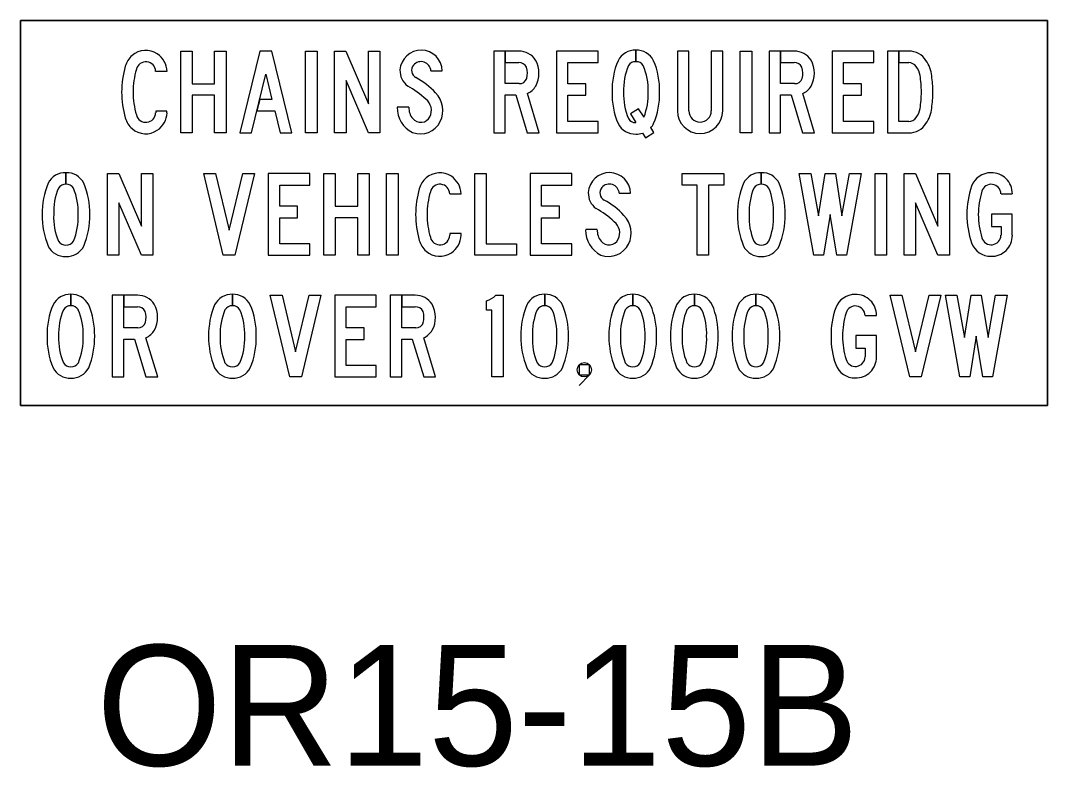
# Model space of a CAD drawing. Extents: x 42133 to 45533, y 41351 to 47951.
# Drawn here: x 42520.4 to 42584.2, y 44053.4 to 44099.8 of the extents above; entities that cross this region are included whole.
import ezdxf

# ---------------------------------------------------------------- set-up
doc = ezdxf.new("R2010")
doc.units = 0
doc.layers.add('P_TRAF_SIGN_SignDetails', color=7, linetype='Continuous')

msp = doc.modelspace()

# ---------------------------------------------------------------- linework, layer by layer
at = {"layer": 'P_TRAF_SIGN_SignDetails'}
for p, q in [((42584.185, 44099.802), (42520.355, 44099.802)), ((42520.355, 44099.802), (42520.355, 44075.882)), ((42520.355, 44099.802), (42520.355, 44075.882)), ((42584.185, 44099.802), (42520.355, 44099.802)), ((42520.355, 44099.802), (42520.355, 44099.802)), ((42520.355, 44099.802), (42584.185, 44099.802)), ((42520.355, 44075.882), (42520.355, 44099.802)), ((42520.355, 44099.802), (42520.355, 44099.802)), ((42584.185, 44075.882), (42584.185, 44099.802)), ((42584.185, 44075.882), (42584.185, 44099.802)), ((42584.185, 44099.802), (42584.185, 44075.882)), ((42558.6, 44097.244), (42558.6, 44097.965)), ((42558.6, 44097.965), (42558.6, 44097.244)), ((42561.181, 44097.895), (42561.181, 44094.191)), ((42528.755, 44096.647), (42529.457, 44096.647)), ((42545.861, 44096.677), (42546.572, 44096.677)), ((42529.457, 44094.066), (42529.457, 44094.181)), ((42544.493, 44094.419), (42543.772, 44094.419)), ((42558.262, 44094.007), (42558.6, 44093.465)), ((42523.181, 44089.641), (42523.181, 44090.357)), ((42523.181, 44090.357), (42523.181, 44089.641)), ((42566.397, 44089.641), (42566.397, 44090.357)), ((42566.397, 44090.357), (42566.397, 44089.641)), ((42547.029, 44089.044), (42547.74, 44089.044)), ((42557.571, 44089.069), (42558.277, 44089.069)), ((42581.299, 44089.044), (42582, 44089.044)), ((42547.74, 44086.463), (42547.74, 44086.573)), ((42556.193, 44086.811), (42555.482, 44086.811)), ((42523.48, 44082.078), (42523.48, 44082.789)), ((42523.48, 44082.789), (42523.48, 44082.078)), ((42533.529, 44082.078), (42533.529, 44082.789)), ((42533.529, 44082.789), (42533.529, 44082.078)), ((42549.326, 44081.809), (42549.326, 44082.396)), ((42552.936, 44082.078), (42552.936, 44082.789)), ((42552.936, 44082.789), (42552.936, 44082.078)), ((42558.416, 44082.078), (42558.416, 44082.789)), ((42558.416, 44082.789), (42558.416, 44082.078)), ((42562.245, 44082.078), (42562.245, 44082.789)), ((42562.245, 44082.789), (42562.245, 44082.078)), ((42566.069, 44082.078), (42566.069, 44082.789)), ((42566.069, 44082.789), (42566.069, 44082.078)), ((42572.851, 44081.476), (42573.557, 44081.481)), ((42520.355, 44075.882), (42584.185, 44075.882)), ((42520.355, 44075.882), (42584.185, 44075.882)), ((42584.185, 44075.882), (42520.355, 44075.882))]:
    msp.add_line(p, q, dxfattribs=at)
for points in [[(42530.312, 44097.895), (42531.018, 44097.895), (42531.018, 44095.871), (42532.415, 44095.871), (42532.415, 44097.895), (42533.131, 44097.895), (42533.131, 44092.828), (42532.415, 44092.828), (42532.415, 44095.155), (42531.018, 44095.155), (42531.018, 44092.828), (42530.312, 44092.828)], [(42535.23, 44094.902), (42535.046, 44094.186), (42536.154, 44094.186), (42536.483, 44092.828), (42537.219, 44092.828), (42535.985, 44097.895), (42535.23, 44097.895), (42533.996, 44092.828), (42534.717, 44092.828), (42535.607, 44096.463), (42535.975, 44094.902)], [(42538.069, 44097.895), (42538.785, 44097.895), (42538.785, 44092.828), (42538.069, 44092.828)], [(42540.58, 44097.895), (42541.982, 44094.633), (42541.982, 44097.895), (42542.688, 44097.895), (42542.688, 44092.828), (42541.982, 44092.828), (42540.59, 44096.085), (42540.59, 44092.828), (42539.879, 44092.828), (42539.879, 44097.895)], [(42554.383, 44093.539), (42554.383, 44095.155), (42555.492, 44095.155), (42555.492, 44095.871), (42554.383, 44095.871), (42554.383, 44097.189), (42556.263, 44097.189), (42556.263, 44097.895), (42553.672, 44097.895), (42553.672, 44092.828), (42556.263, 44092.828), (42556.263, 44093.539)], [(42565.094, 44097.895), (42565.8, 44097.895), (42565.8, 44092.828), (42565.094, 44092.828)], [(42571.503, 44093.539), (42571.503, 44095.155), (42572.617, 44095.155), (42572.617, 44095.871), (42571.503, 44095.871), (42571.503, 44097.189), (42573.383, 44097.189), (42573.383, 44097.895), (42570.797, 44097.895), (42570.797, 44092.828), (42573.383, 44092.828), (42573.383, 44093.539)], [(42526.468, 44090.292), (42527.865, 44087.02), (42527.865, 44090.292), (42528.576, 44090.292), (42528.576, 44085.22), (42527.865, 44085.22), (42526.473, 44088.477), (42526.473, 44085.22), (42525.762, 44085.22), (42525.762, 44090.292)], [(42531.744, 44090.292), (42532.475, 44090.292), (42533.32, 44086.787), (42534.165, 44090.292), (42534.891, 44090.292), (42533.673, 44085.22), (42532.957, 44085.22)], [(42536.468, 44085.926), (42536.468, 44087.552), (42537.572, 44087.552), (42537.572, 44088.258), (42536.468, 44088.258), (42536.468, 44089.581), (42538.337, 44089.581), (42538.337, 44090.292), (42535.752, 44090.292), (42535.752, 44085.22), (42538.337, 44085.22), (42538.337, 44085.926)], [(42539.203, 44090.292), (42539.919, 44090.292), (42539.919, 44088.258), (42541.311, 44088.258), (42541.311, 44090.292), (42542.017, 44090.292), (42542.017, 44085.22), (42541.311, 44085.22), (42541.311, 44087.552), (42539.919, 44087.552), (42539.919, 44085.22), (42539.203, 44085.22)], [(42543.111, 44090.292), (42543.822, 44090.292), (42543.822, 44085.22), (42543.111, 44085.22)], [(42548.59, 44090.292), (42549.302, 44090.292), (42549.302, 44085.926), (42551.176, 44085.926), (42551.176, 44085.22), (42548.59, 44085.22)], [(42552.742, 44085.926), (42552.742, 44087.552), (42553.861, 44087.552), (42553.861, 44088.258), (42552.742, 44088.258), (42552.742, 44089.581), (42554.622, 44089.581), (42554.622, 44090.292), (42552.036, 44090.292), (42552.036, 44085.22), (42554.622, 44085.22), (42554.622, 44085.926)], [(42562.414, 44089.581), (42561.479, 44089.581), (42561.479, 44090.292), (42564.065, 44090.292), (42564.065, 44089.581), (42563.12, 44089.581), (42563.12, 44085.22), (42562.414, 44085.22)], [(42569.947, 44087.662), (42570.37, 44090.292), (42571.001, 44090.292), (42571.409, 44087.662), (42571.891, 44090.292), (42572.602, 44090.292), (42571.692, 44085.22), (42571.086, 44085.22), (42570.683, 44087.756), (42570.27, 44085.22), (42569.669, 44085.22), (42568.754, 44090.292), (42569.475, 44090.292)], [(42573.472, 44090.292), (42574.184, 44090.292), (42574.184, 44085.22), (42573.472, 44085.22)], [(42575.979, 44090.292), (42577.381, 44087.02), (42577.381, 44090.292), (42578.087, 44090.292), (42578.087, 44085.22), (42577.381, 44085.22), (42575.979, 44088.477), (42575.979, 44085.22), (42575.272, 44085.22), (42575.272, 44090.292)], [(42535.881, 44082.729), (42536.607, 44082.729), (42537.452, 44079.219), (42538.298, 44082.729), (42539.029, 44082.729), (42537.815, 44077.657), (42537.094, 44077.657)], [(42540.595, 44078.368), (42540.595, 44079.989), (42541.709, 44079.989), (42541.709, 44080.705), (42540.595, 44080.705), (42540.595, 44082.023), (42542.469, 44082.023), (42542.469, 44082.729), (42539.884, 44082.729), (42539.884, 44077.657), (42542.469, 44077.657), (42542.469, 44078.368)], [(42574.407, 44082.729), (42575.133, 44082.729), (42575.979, 44079.219), (42576.829, 44082.729), (42577.555, 44082.729), (42576.342, 44077.657), (42575.63, 44077.657)], [(42579.027, 44080.109), (42579.449, 44082.729), (42580.071, 44082.729), (42580.494, 44080.109), (42580.966, 44082.729), (42581.687, 44082.729), (42580.777, 44077.657), (42580.165, 44077.657), (42579.763, 44080.193), (42579.355, 44077.657), (42578.748, 44077.657), (42577.838, 44082.729), (42578.554, 44082.729)]]:
    msp.add_lwpolyline(points, close=True, dxfattribs=at)
for points in [[(42551.345, 44095.886), (42550.48, 44095.886), (42550.48, 44097.895), (42549.774, 44097.895), (42549.774, 44092.828)], [(42551.32, 44097.895), (42550.48, 44097.895), (42550.48, 44097.189), (42551.32, 44097.189)], [(42561.892, 44094.191), (42561.892, 44097.895), (42561.181, 44097.895)], [(42564, 44094.191), (42564, 44097.895), (42563.289, 44097.895), (42563.289, 44094.191)], [(42568.465, 44095.886), (42567.6, 44095.886), (42567.6, 44097.895), (42566.889, 44097.895), (42566.889, 44092.828)], [(42568.44, 44097.895), (42567.6, 44097.895), (42567.6, 44097.189), (42568.44, 44097.189)], [(42575.566, 44093.539), (42574.954, 44093.539), (42574.954, 44097.895), (42574.248, 44097.895), (42574.248, 44092.828), (42574.954, 44092.828), (42575.566, 44092.828)], [(42575.566, 44097.895), (42574.954, 44097.895), (42574.954, 44097.189), (42575.566, 44097.189)], [(42549.774, 44092.828), (42550.48, 44092.828), (42550.48, 44095.18), (42551.131, 44095.18), (42551.842, 44092.828), (42552.583, 44092.828), (42551.857, 44095.26)], [(42566.889, 44092.828), (42567.6, 44092.828), (42567.6, 44095.18), (42568.256, 44095.18), (42568.967, 44092.828), (42569.698, 44092.828), (42568.972, 44095.26)], [(42529.457, 44094.181), (42528.755, 44094.181), (42528.755, 44094.066)], [(42559.112, 44093.808), (42558.774, 44094.32), (42558.262, 44094.007)], [(42559.018, 44092.808), (42559.207, 44092.52), (42559.719, 44092.853), (42559.53, 44093.146)], [(42582, 44086.463), (42582, 44087.781), (42580.712, 44087.781), (42580.712, 44087), (42581.299, 44087), (42581.299, 44086.463)], [(42547.74, 44086.573), (42547.029, 44086.573), (42547.029, 44086.463)], [(42527.637, 44080.715), (42526.771, 44080.715), (42526.771, 44082.729), (42526.06, 44082.729), (42526.06, 44077.657)], [(42527.617, 44082.729), (42526.771, 44082.729), (42526.771, 44082.023), (42527.617, 44082.023)], [(42544.916, 44080.715), (42544.051, 44080.715), (42544.051, 44082.729), (42543.335, 44082.729), (42543.335, 44077.657)], [(42544.891, 44082.729), (42544.051, 44082.729), (42544.051, 44082.023), (42544.891, 44082.023)], [(42549.903, 44082.729), (42550.361, 44082.729), (42550.361, 44077.657), (42549.655, 44077.657), (42549.655, 44081.809), (42549.326, 44081.809)], [(42526.06, 44077.657), (42526.771, 44077.657), (42526.771, 44080.009), (42527.433, 44080.009), (42528.139, 44077.657), (42528.885, 44077.657), (42528.144, 44080.089)], [(42543.335, 44077.657), (42544.051, 44077.657), (42544.051, 44080.009), (42544.702, 44080.009), (42545.413, 44077.657), (42546.154, 44077.657), (42545.418, 44080.089)], [(42573.557, 44078.9), (42573.557, 44080.223), (42572.269, 44080.223), (42572.269, 44079.442), (42572.851, 44079.442), (42572.851, 44078.9)], [(42555.084, 44077.115), (42555.719, 44077.782), (42555.719, 44078.416), (42555.084, 44078.416), (42555.084, 44077.782), (42555.719, 44077.782)]]:
    msp.add_lwpolyline(points, dxfattribs=at)
msp.add_circle((42555.399, 44078.1), 0.444, dxfattribs=at)
for centre, radius, start, end in [((42528.14, 44096.647), 1.301, 56.53901, 130.93629), ((42528.101, 44096.601), 1.362, 1.87243, 56.24699), ((42545.253, 44096.646), 1.316, 1.36829, 176.36844), ((42551.344, 44096.679), 1.22, 32.77687, 91.16711), ((42558.559, 44096.765), 1.195, 87.9984, 153.06886), ((42558.643, 44096.765), 1.195, 26.93055, 91.98876), ((42568.465, 44096.679), 1.22, 32.77687, 91.16711), ((42575.6, 44096.69), 1.208, 31.18264, 91.55215), ((42528.258, 44096.541), 1.459, 131.70108, 163.16156), ((42528.145, 44096.631), 0.608, 1.40101, 166.40678), ((42545.246, 44096.631), 0.619, 4.26897, 139.13367), ((42551.337, 44096.666), 0.523, 26.15882, 91.95407), ((42550.885, 44096.525), 1.693, 332.034, 28.747), ((42561.931, 44095.448), 4.811, 157.27468, 181.12479), ((42558.574, 44096.735), 0.511, 86.93059, 148.72399), ((42558.628, 44096.735), 0.511, 31.27853, 93.04361), ((42555.271, 44095.448), 4.811, 358.87593, 22.72604), ((42568.458, 44096.666), 0.523, 26.15882, 91.95407), ((42568.006, 44096.525), 1.693, 332.034, 28.747), ((42575.567, 44096.639), 0.549, 33.41978, 89.93173), ((42575.008, 44096.168), 1.99, 5.59212, 35.20828), ((42533.048, 44095.271), 6.413, 164.69887, 179.23271), ((42532.476, 44095.335), 5.128, 163.7119, 179.75619), ((42545.12, 44096.687), 1.182, 177.93982, 233.91414), ((42545.169, 44096.709), 0.51, 140.06486, 242.23349), ((42550.551, 44096.521), 1.31, 346.10949, 16.61926), ((42561.615, 44095.525), 3.778, 157.01377, 182.59702), ((42555.587, 44095.525), 3.778, 357.40212, 22.98538), ((42567.672, 44096.521), 1.31, 346.10949, 16.61926), ((42575.18, 44096.237), 1.1, 7.84899, 39.80655), ((42542.594, 44091.988), 4.867, 43.00019, 61.29793), ((42551.384, 44096.34), 0.458, 265.1357, 343.10483), ((42568.505, 44096.34), 0.458, 265.1357, 343.10483), ((42568.577, 44095.234), 7.778, 0.93949, 8.52635), ((42570.642, 44095.352), 6.427, 0.08495, 9.04465), ((42533.048, 44095.443), 6.413, 180.76729, 195.30113), ((42532.476, 44095.379), 5.128, 180.24381, 196.2881), ((42541.977, 44091.212), 5.139, 45.99417, 61.56996), ((42545.028, 44094.209), 1.573, 334.13669, 44.31075), ((42551.349, 44096.356), 1.205, 294.52851, 328.7977), ((42561.931, 44095.259), 4.811, 178.87522, 202.72532), ((42561.616, 44095.182), 3.779, 177.40282, 202.98608), ((42555.587, 44095.182), 3.779, 338.68256, 2.59818), ((42555.271, 44095.259), 4.811, 337.27396, 1.12407), ((42568.47, 44096.356), 1.205, 294.52851, 328.7977), ((42568.577, 44095.489), 7.778, 351.47365, 359.06051), ((42570.642, 44095.371), 6.427, 350.95535, 359.91505), ((42545.016, 44094.21), 0.878, 333.75919, 52.71216), ((42528.145, 44094.084), 0.608, 193.59322, 358.59899), ((42528.101, 44094.113), 1.362, 303.75301, 358.12757), ((42545.432, 44094.342), 1.658, 177.45497, 244.79571), ((42545.501, 44094.369), 1.01, 177.3611, 220.75585), ((42562.592, 44094.189), 1.408, 180, 0), ((42562.592, 44094.189), 0.698, 180, 0), ((42575.18, 44094.486), 1.1, 320.19346, 352.15101), ((42575.008, 44094.555), 1.99, 324.79173, 354.40788), ((42528.258, 44094.173), 1.459, 196.83844, 228.29892), ((42545.207, 44094.136), 1.38, 249.62851, 333.60373), ((42545.233, 44094.121), 0.644, 219.59134, 332.36511), ((42558.559, 44093.942), 1.195, 206.93017, 272.00063), ((42558.574, 44093.972), 0.511, 211.27687, 272.93696), ((42558.643, 44093.942), 1.195, 318.06726, 333.07012), ((42575.567, 44094.084), 0.549, 270.06828, 326.58023), ((42575.6, 44094.033), 1.208, 268.44785, 328.81736), ((42528.14, 44094.067), 1.301, 229.06371, 303.46099), ((42558.643, 44093.942), 1.195, 267.99813, 288.30499), ((42523.137, 44089.155), 1.195, 87.9984, 153.06886), ((42523.221, 44089.155), 1.195, 26.93055, 91.98876), ((42546.416, 44089.038), 1.301, 56.53901, 130.93629), ((42546.377, 44088.992), 1.362, 1.87243, 56.24699), ((42556.959, 44089.037), 1.316, 1.36829, 176.36844), ((42566.359, 44089.155), 1.195, 87.9984, 153.06886), ((42566.442, 44089.155), 1.195, 26.93055, 91.98876), ((42580.666, 44089.067), 1.276, 89.25816, 159.5468), ((42580.72, 44089.06), 1.283, 359.01279, 91.66046), ((42526.509, 44087.838), 4.811, 157.27468, 181.12479), ((42523.152, 44089.125), 0.511, 86.93059, 148.72399), ((42523.206, 44089.125), 0.511, 31.27853, 93.04361), ((42519.849, 44087.838), 4.811, 358.87593, 22.72604), ((42546.534, 44088.932), 1.459, 131.70108, 163.16156), ((42546.421, 44089.021), 0.608, 1.40101, 166.40678), ((42556.875, 44089.099), 0.51, 140.06486, 242.23349), ((42556.952, 44089.022), 0.619, 4.26897, 139.13367), ((42569.73, 44087.838), 4.811, 157.27468, 181.12479), ((42566.373, 44089.125), 0.511, 86.93059, 148.72399), ((42566.428, 44089.125), 0.511, 31.27853, 93.04361), ((42563.071, 44087.838), 4.811, 358.87593, 22.72604), ((42584.391, 44087.791), 5.212, 160.71764, 180.45773), ((42580.691, 44089.02), 0.606, 1.48296, 163.43847), ((42526.193, 44087.915), 3.778, 157.01377, 182.59702), ((42520.164, 44087.915), 3.778, 357.40212, 22.98538), ((42551.323, 44087.662), 6.413, 164.69887, 179.23271), ((42550.752, 44087.726), 5.128, 163.7119, 179.75619), ((42556.826, 44089.077), 1.182, 177.93982, 233.91414), ((42569.415, 44087.915), 3.778, 157.01377, 182.59702), ((42563.386, 44087.915), 3.778, 357.40212, 22.98538), ((42585.362, 44087.648), 5.475, 163.6034, 178.95264), ((42554.3, 44084.378), 4.867, 43.00019, 61.29793), ((42526.509, 44087.649), 4.811, 178.87522, 202.72532), ((42526.193, 44087.573), 3.779, 177.40282, 202.98608), ((42520.164, 44087.573), 3.779, 337.01477, 2.59803), ((42519.849, 44087.65), 4.811, 337.27396, 1.12407), ((42551.323, 44087.834), 6.413, 180.76729, 195.30113), ((42550.752, 44087.77), 5.128, 180.24381, 196.2881), ((42553.683, 44083.603), 5.139, 45.99417, 61.56996), ((42556.734, 44086.599), 1.573, 334.13669, 44.31075), ((42569.73, 44087.649), 4.811, 178.87522, 202.72532), ((42569.415, 44087.573), 3.779, 177.40282, 202.98608), ((42563.386, 44087.573), 3.779, 337.01477, 2.59803), ((42563.071, 44087.65), 4.811, 337.27396, 1.12407), ((42584.392, 44087.704), 5.213, 179.49981, 199.2813), ((42585.362, 44087.848), 5.475, 181.04736, 196.3966), ((42556.721, 44086.601), 0.878, 333.75919, 52.71216), ((42546.421, 44086.474), 0.608, 193.59322, 358.59899), ((42546.377, 44086.504), 1.362, 303.75301, 358.12757), ((42557.138, 44086.733), 1.658, 177.45497, 244.79571), ((42557.207, 44086.76), 1.01, 177.3611, 220.75585), ((42580.691, 44086.475), 0.606, 196.56153, 358.51704), ((42580.72, 44086.435), 1.283, 268.33955, 0.98722), ((42523.137, 44086.332), 1.195, 206.93017, 272.00063), ((42523.152, 44086.362), 0.511, 211.276, 273.06941), ((42523.206, 44086.362), 0.511, 266.9293, 328.7227), ((42523.221, 44086.332), 1.195, 267.99937, 333.06983), ((42546.534, 44086.564), 1.459, 196.83844, 228.29892), ((42556.913, 44086.527), 1.38, 249.62851, 333.60373), ((42556.939, 44086.511), 0.644, 219.59134, 332.36511), ((42566.359, 44086.332), 1.195, 206.93017, 272.00063), ((42566.373, 44086.362), 0.511, 211.276, 273.06941), ((42566.428, 44086.362), 0.511, 266.9293, 328.7227), ((42566.442, 44086.332), 1.195, 267.99937, 333.06983), ((42580.666, 44086.429), 1.276, 200.4532, 270.74184), ((42546.416, 44086.457), 1.301, 229.06371, 303.46099), ((42523.442, 44081.596), 1.195, 87.9984, 153.06886), ((42523.525, 44081.596), 1.195, 26.93055, 91.98876), ((42527.64, 44081.509), 1.22, 32.77687, 91.16711), ((42533.486, 44081.596), 1.195, 87.9984, 153.06886), ((42533.57, 44081.596), 1.195, 26.93055, 91.98876), ((42544.914, 44081.509), 1.22, 32.77687, 91.16711), ((42548.935, 44083.725), 1.388, 286.25297, 314.13069), ((42552.89, 44081.596), 1.195, 87.9984, 153.06886), ((42552.974, 44081.596), 1.195, 26.93055, 91.98876), ((42558.369, 44081.596), 1.195, 87.9984, 153.06886), ((42558.453, 44081.596), 1.195, 26.93055, 91.98876), ((42562.199, 44081.596), 1.195, 87.9984, 153.06886), ((42562.283, 44081.596), 1.195, 26.93055, 91.98876), ((42566.029, 44081.596), 1.195, 87.9984, 153.06886), ((42566.113, 44081.596), 1.195, 26.93055, 91.98876), ((42572.22, 44081.507), 1.276, 89.25816, 159.5468), ((42572.273, 44081.5), 1.283, 359.01279, 91.66046), ((42526.813, 44080.279), 4.811, 157.27468, 181.12479), ((42526.498, 44080.355), 3.778, 157.01377, 182.59702), ((42523.456, 44081.566), 0.511, 86.93059, 148.72399), ((42523.511, 44081.566), 0.511, 31.27853, 93.04361), ((42520.469, 44080.355), 3.778, 357.40212, 22.98538), ((42520.154, 44080.279), 4.811, 358.87593, 22.72604), ((42527.633, 44081.496), 0.523, 26.15882, 91.95407), ((42527.182, 44081.356), 1.693, 332.034, 28.747), ((42536.857, 44080.279), 4.811, 157.27468, 181.12479), ((42536.542, 44080.355), 3.778, 157.01377, 182.59702), ((42533.5, 44081.566), 0.511, 86.93059, 148.72399), ((42533.555, 44081.566), 0.511, 31.27853, 93.04361), ((42530.513, 44080.355), 3.778, 357.40212, 22.98538), ((42530.198, 44080.279), 4.811, 358.87593, 22.72604), ((42544.907, 44081.496), 0.523, 26.15882, 91.95407), ((42544.455, 44081.356), 1.693, 332.034, 28.747), ((42556.262, 44080.279), 4.811, 157.27468, 181.12479), ((42555.946, 44080.355), 3.778, 157.01377, 182.59702), ((42552.905, 44081.566), 0.511, 86.93059, 148.72399), ((42552.959, 44081.566), 0.511, 31.27853, 93.04361), ((42549.918, 44080.355), 3.778, 357.40212, 22.98538), ((42549.602, 44080.279), 4.811, 358.87593, 22.72604), ((42561.74, 44080.279), 4.811, 157.27468, 181.12479), ((42561.425, 44080.355), 3.778, 157.01377, 182.59702), ((42558.383, 44081.566), 0.511, 86.93059, 148.72399), ((42558.438, 44081.566), 0.511, 31.27853, 93.04361), ((42555.396, 44080.355), 3.778, 357.40212, 22.98538), ((42555.081, 44080.279), 4.811, 358.87593, 22.72604), ((42565.571, 44080.279), 4.811, 157.27468, 181.12479), ((42565.255, 44080.355), 3.778, 157.01377, 182.59702), ((42562.214, 44081.566), 0.511, 86.93059, 148.72399), ((42562.268, 44081.566), 0.511, 31.27853, 93.04361), ((42559.227, 44080.355), 3.778, 357.40212, 22.98538), ((42558.911, 44080.279), 4.811, 358.87593, 22.72604), ((42569.401, 44080.279), 4.811, 157.27468, 181.12479), ((42569.085, 44080.355), 3.778, 157.01377, 182.59702), ((42566.044, 44081.566), 0.511, 86.93059, 148.72399), ((42566.098, 44081.566), 0.511, 31.27853, 93.04361), ((42563.057, 44080.355), 3.778, 357.40212, 22.98538), ((42562.741, 44080.279), 4.811, 358.87593, 22.72604), ((42575.944, 44080.232), 5.212, 160.71764, 180.45773), ((42572.245, 44081.461), 0.606, 1.48296, 163.43847), ((42526.847, 44081.352), 1.31, 346.10949, 16.61926), ((42544.12, 44081.352), 1.31, 346.10949, 16.61926), ((42576.916, 44080.088), 5.475, 163.6034, 178.95264), ((42527.68, 44081.171), 0.458, 265.1357, 343.10483), ((42527.645, 44081.186), 1.205, 294.52851, 328.7977), ((42544.954, 44081.171), 0.458, 265.1357, 343.10483), ((42544.919, 44081.186), 1.205, 294.52851, 328.7977), ((42526.813, 44080.09), 4.811, 178.87522, 202.72532), ((42526.498, 44080.013), 3.779, 177.40282, 202.98608), ((42520.469, 44080.013), 3.779, 337.01477, 2.59803), ((42520.154, 44080.09), 4.811, 337.27396, 1.12407), ((42536.857, 44080.09), 4.811, 178.87522, 202.72532), ((42536.542, 44080.013), 3.779, 177.40282, 202.98608), ((42530.513, 44080.013), 3.779, 337.01477, 2.59803), ((42530.198, 44080.09), 4.811, 337.27396, 1.12407), ((42556.262, 44080.09), 4.811, 178.87522, 202.72532), ((42555.946, 44080.013), 3.779, 177.40282, 202.98608), ((42549.918, 44080.013), 3.779, 337.01477, 2.59803), ((42549.602, 44080.09), 4.811, 337.27396, 1.12407), ((42561.74, 44080.09), 4.811, 178.87522, 202.72532), ((42561.425, 44080.013), 3.779, 177.40282, 202.98608), ((42555.396, 44080.013), 3.779, 337.01477, 2.59803), ((42555.081, 44080.09), 4.811, 337.27396, 1.12407), ((42565.571, 44080.09), 4.811, 178.87522, 202.72532), ((42565.255, 44080.013), 3.779, 177.40282, 202.98608), ((42559.226, 44080.013), 3.779, 337.01477, 2.59803), ((42558.911, 44080.09), 4.811, 337.27396, 1.12407), ((42569.401, 44080.09), 4.811, 178.87522, 202.72532), ((42569.085, 44080.013), 3.779, 177.40282, 202.98608), ((42563.057, 44080.013), 3.779, 337.01477, 2.59803), ((42562.741, 44080.09), 4.811, 337.27396, 1.12407), ((42575.945, 44080.145), 5.213, 179.49981, 199.2813), ((42576.916, 44080.288), 5.475, 181.04736, 196.3966), ((42572.245, 44078.915), 0.606, 196.56153, 358.51704), ((42572.273, 44078.876), 1.283, 268.33955, 0.98722), ((42523.442, 44078.773), 1.195, 206.93017, 272.00063), ((42523.456, 44078.803), 0.511, 211.276, 273.06941), ((42523.511, 44078.803), 0.511, 266.9293, 328.7227), ((42523.525, 44078.773), 1.195, 267.99937, 333.06983), ((42533.486, 44078.773), 1.195, 206.93017, 272.00063), ((42533.5, 44078.803), 0.511, 211.276, 273.06941), ((42533.555, 44078.803), 0.511, 266.9293, 328.7227), ((42533.57, 44078.773), 1.195, 267.99937, 333.06983), ((42552.89, 44078.773), 1.195, 206.93017, 272.00063), ((42552.905, 44078.803), 0.511, 211.276, 273.06941), ((42552.959, 44078.803), 0.511, 266.9293, 328.7227), ((42552.974, 44078.773), 1.195, 267.99937, 333.06983), ((42558.369, 44078.773), 1.195, 206.93017, 272.00063), ((42558.383, 44078.803), 0.511, 211.276, 273.06941), ((42558.438, 44078.803), 0.511, 266.9293, 328.7227), ((42558.453, 44078.773), 1.195, 267.99937, 333.06983), ((42562.199, 44078.773), 1.195, 206.93017, 272.00063), ((42562.214, 44078.803), 0.511, 211.276, 273.06941), ((42562.268, 44078.803), 0.511, 266.9293, 328.7227), ((42562.283, 44078.773), 1.195, 267.99937, 333.06983), ((42566.029, 44078.773), 1.195, 206.93017, 272.00063), ((42566.044, 44078.803), 0.511, 211.276, 273.06941), ((42566.098, 44078.803), 0.511, 266.9293, 328.7227), ((42566.113, 44078.773), 1.195, 267.99937, 333.06983), ((42572.22, 44078.869), 1.276, 200.4532, 270.74184)]:
    msp.add_arc(centre, radius, start, end, dxfattribs=at)

# ---------------------------------------------------------------- texts
msp.add_text('OR15-15B', height=7.5, dxfattribs=at).set_placement((42525.07, 44053.498))

doc.saveas('drawing.dxf')
